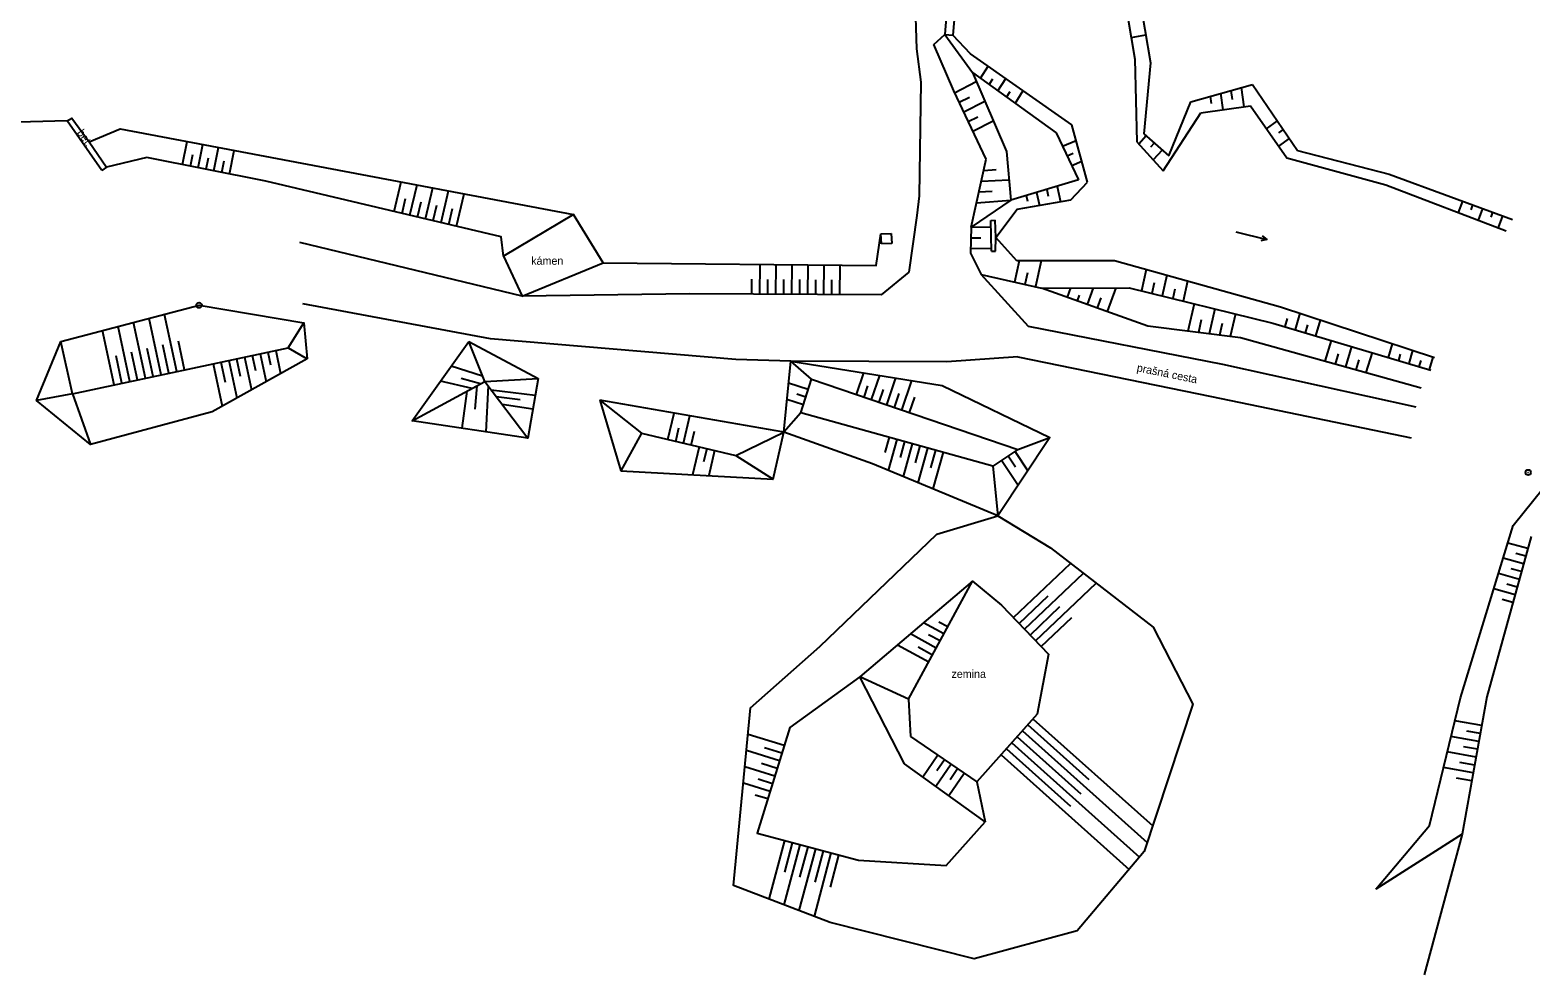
# Model space of a CAD drawing. Extents: x -794191 to -788944, y -1117087 to -1105044.
# Drawn here: x -790230.4 to -790089.7, y -1111944.8 to -1111857 of the extents above; entities that cross this region are included whole.
import ezdxf

# ---------------------------------------------------------------- set-up
doc = ezdxf.new("R2010")
doc.units = 0
for name, color, linetype in [('Doplněk polohopisu', 7, 'Continuous'), ('Hranice - ploty_ zdi', 7, 'Continuous'), ('Komunikace', 7, 'Continuous'), ('Pomocné popisy', 7, 'Continuous'), ('temporary_level_1', 7, 'Continuous'), ('Vodstvo', 7, 'Continuous'), ('Výškopis', 7, 'Continuous'), ('Značky druhů pozemků', 7, 'Continuous')]:
    doc.layers.add(name, color=color, linetype=linetype)

msp = doc.modelspace()

# ---------------------------------------------------------------- linework, layer by layer
at = {"layer": 'Doplněk polohopisu'}
for p, q in [((-790132.86, -1111872.87), (-790131.29, -1111871.19)), ((-790184.27, -1111881.87), (-790205.11, -1111876.87)), ((-790187.26, -1111885.88), (-790204.84, -1111882.59)), ((-790164.26, -1111887.83), (-790187.26, -1111885.88)), ((-790137.82, -1111887.57), (-790144.49, -1111888.04)), ((-790096.19, -1111932.29), (-790099.75, -1111945.48))]:
    msp.add_line(p, q, dxfattribs=at)
for points in [[(-790179.46, -1111874.23), (-790186.02, -1111878.15)], [(-790186.02, -1111878.15), (-790184.27, -1111881.87), (-790176.69, -1111878.77), (-790179.46, -1111874.23)], [(-790144.49, -1111888.04), (-790159.11, -1111887.98), (-790164.26, -1111887.83)]]:
    msp.add_lwpolyline(points, dxfattribs=at)
at = {"layer": 'Hranice - ploty_ zdi'}
for p, q in [((-790143.88, -1111847.48), (-790144.68, -1111857.38)), ((-790143.11, -1111847.53), (-790143.91, -1111857.43)), ((-790144.68, -1111857.38), (-790143.91, -1111857.43)), ((-790140.36, -1111874.78), (-790139.96, -1111874.77)), ((-790140.31, -1111877.67), (-790140.36, -1111874.78)), ((-790150.67, -1111876.06), (-790149.71, -1111876.01)), ((-790150.61, -1111876.98), (-790150.67, -1111876.06)), ((-790149.71, -1111876.01), (-790149.64, -1111876.94)), ((-790149.64, -1111876.94), (-790150.61, -1111876.98)), ((-790140.31, -1111877.67), (-790139.91, -1111877.66))]:
    msp.add_line(p, q, dxfattribs=at)
for points in [[(-790223.66, -1111870.12), (-790226.91, -1111865.47), (-790226.47, -1111865.21), (-790224.84, -1111867.43), (-790223.24, -1111869.81)], [(-790223.24, -1111869.81), (-790223.66, -1111870.12)], [(-790139.91, -1111877.66), (-790139.88, -1111876.4), (-790139.96, -1111874.77)]]:
    msp.add_lwpolyline(points, dxfattribs=at)
at = {"layer": 'Komunikace'}
for p, q in [((-790136.84, -1111884.72), (-790141.28, -1111879.86)), ((-790118.61, -1111888.29), (-790136.84, -1111884.72)), ((-790137.82, -1111887.57), (-790119.68, -1111891.29)), ((-790100.51, -1111892.29), (-790118.61, -1111888.29)), ((-790119.68, -1111891.29), (-790100.96, -1111895.17))]:
    msp.add_line(p, q, dxfattribs=at)
at = {"layer": 'temporary_level_1'}
for centre, radius in [((-790214.55, -1111882.74), 0.25), ((-790214.55, -1111882.74), 0.0005), ((-790090.01, -1111898.4), 0.25), ((-790090.01, -1111898.4), 0.0005)]:
    msp.add_circle(centre, radius, dxfattribs=at)
at = {"layer": 'Vodstvo'}
for p, q in [((-790147.63, -1111849.53), (-790147.34, -1111858.72)), ((-790147.34, -1111858.72), (-790146.93, -1111861.85)), ((-790146.93, -1111861.85), (-790147.07, -1111872.48)), ((-790226.91, -1111865.47), (-790232.63, -1111865.6)), ((-790147.07, -1111872.48), (-790147.3, -1111874.32)), ((-790147.3, -1111874.32), (-790148.05, -1111879.65)), ((-790148.05, -1111879.65), (-790150.64, -1111881.77)), ((-790168.57, -1111881.68), (-790184.27, -1111881.87)), ((-790150.64, -1111881.77), (-790168.57, -1111881.68))]:
    msp.add_line(p, q, dxfattribs=at)
msp.add_lwpolyline([(-790186.02, -1111878.15), (-790186.26, -1111876.31), (-790208.29, -1111871.12), (-790219.45, -1111868.89), (-790223.24, -1111869.81)], dxfattribs=at)
at = {"layer": 'Výškopis'}
for p, q in [((-790128.22, -1111851.57), (-790126.88, -1111859.67)), ((-790126.72, -1111852.22), (-790125.39, -1111860.01)), ((-790145.71, -1111858.32), (-790144.68, -1111857.38)), ((-790144.68, -1111857.38), (-790142.08, -1111860.93)), ((-790142.26, -1111859.17), (-790143.91, -1111857.43)), ((-790127.22, -1111857.65), (-790125.84, -1111857.39)), ((-790143.83, -1111862.65), (-790145.71, -1111858.32)), ((-790132.78, -1111865.83), (-790142.26, -1111859.17)), ((-790141.33, -1111861.47), (-790140.61, -1111860.33)), ((-790126.88, -1111859.67), (-790126.69, -1111867.43)), ((-790125.39, -1111860.01), (-790126.02, -1111866.68)), ((-790143.75, -1111862.82), (-790141.72, -1111861.77)), ((-790142.08, -1111860.93), (-790138.9, -1111868.32)), ((-790142.08, -1111860.93), (-790134.24, -1111866.59)), ((-790140.52, -1111862.06), (-790140.18, -1111861.52)), ((-790139.71, -1111862.64), (-790138.97, -1111861.48)), ((-790121.63, -1111863.67), (-790115.84, -1111862.04)), ((-790115.84, -1111862.04), (-790111.62, -1111868.23)), ((-790140.8, -1111869.04), (-790143.83, -1111862.65)), ((-790143.32, -1111863.72), (-790142.37, -1111863.23)), ((-790138.9, -1111863.23), (-790138.56, -1111862.7)), ((-790138.08, -1111863.82), (-790137.33, -1111862.63)), ((-790119.81, -1111863.16), (-790119.71, -1111863.84)), ((-790118.84, -1111862.88), (-790118.62, -1111864.43)), ((-790117.87, -1111862.61), (-790117.75, -1111863.46)), ((-790116.9, -1111862.34), (-790116.64, -1111864.15)), ((-790142.89, -1111864.62), (-790140.93, -1111863.61)), ((-790124.21, -1111870.14), (-790120.68, -1111864.72)), ((-790123.69, -1111868.75), (-790121.63, -1111863.67)), ((-790120.68, -1111864.72), (-790116.02, -1111864.06)), ((-790116.02, -1111864.06), (-790112.61, -1111868.93)), ((-790142.47, -1111865.53), (-790141.59, -1111865.08)), ((-790142.04, -1111866.43), (-790140.14, -1111865.45)), ((-790131.29, -1111871.19), (-790132.78, -1111865.83)), ((-790114.52, -1111866.2), (-790113.51, -1111865.45)), ((-790113.37, -1111866.59), (-790112.95, -1111866.28)), ((-790216.1, -1111869.56), (-790215.67, -1111867.4)), ((-790214.63, -1111869.85), (-790214.19, -1111867.68)), ((-790134.24, -1111866.59), (-790132.13, -1111870.99)), ((-790133.64, -1111867.84), (-790132.37, -1111867.29)), ((-790126.69, -1111867.43), (-790124.21, -1111870.14)), ((-790125.8, -1111866.87), (-790126.5, -1111867.64)), ((-790126.02, -1111866.68), (-790123.69, -1111868.75)), ((-790125.05, -1111867.54), (-790125.4, -1111867.92)), ((-790113.37, -1111867.84), (-790112.38, -1111867.11)), ((-790215.36, -1111869.71), (-790215.15, -1111868.62)), ((-790213.89, -1111870), (-790213.67, -1111868.91)), ((-790213.16, -1111870.15), (-790212.72, -1111867.95)), ((-790212.42, -1111870.29), (-790212.2, -1111869.19)), ((-790211.69, -1111870.44), (-790211.25, -1111868.23)), ((-790142.2, -1111875.43), (-790140.8, -1111869.04)), ((-790138.9, -1111868.32), (-790138.5, -1111872.9)), ((-790133.2, -1111868.75), (-790132.63, -1111868.5)), ((-790124.31, -1111868.2), (-790125.14, -1111869.12)), ((-790112.61, -1111868.93), (-790103.34, -1111871.45)), ((-790111.62, -1111868.23), (-790103.04, -1111870.46)), ((-790141.03, -1111870.1), (-790139.87, -1111870.03)), ((-790132.77, -1111869.65), (-790131.83, -1111869.24)), ((-790103.04, -1111870.46), (-790091.49, -1111874.69)), ((-790196.26, -1111873.96), (-790195.61, -1111871.18)), ((-790194.8, -1111874.3), (-790194.13, -1111871.46)), ((-790193.34, -1111874.64), (-790192.65, -1111871.74)), ((-790141.25, -1111871.11), (-790138.67, -1111870.97)), ((-790132.13, -1111870.99), (-790138.5, -1111872.9)), ((-790135.12, -1111871.89), (-790134.98, -1111872.51)), ((-790134.16, -1111871.6), (-790133.83, -1111873.04)), ((-790103.34, -1111871.45), (-790092.06, -1111875.75)), ((-790195.53, -1111874.13), (-790195.2, -1111872.73)), ((-790194.07, -1111874.47), (-790193.73, -1111873.04)), ((-790192.61, -1111874.81), (-790192.26, -1111873.35)), ((-790191.88, -1111874.99), (-790191.18, -1111872.02)), ((-790190.42, -1111875.33), (-790189.7, -1111872.3)), ((-790138.5, -1111872.9), (-790142.2, -1111875.43)), ((-790141.7, -1111873.13), (-790138.5, -1111872.9)), ((-790141.48, -1111872.12), (-790140.22, -1111872.06)), ((-790137.88, -1111873.74), (-790132.86, -1111872.87)), ((-790137.04, -1111872.46), (-790136.92, -1111872.98)), ((-790136.08, -1111872.18), (-790135.81, -1111873.38)), ((-790096.16, -1111872.98), (-790096.56, -1111874.04)), ((-790095.22, -1111873.32), (-790095.39, -1111873.79)), ((-790191.15, -1111875.16), (-790190.8, -1111873.66)), ((-790139.88, -1111876.4), (-790137.88, -1111873.74)), ((-790094.28, -1111873.67), (-790094.69, -1111874.75)), ((-790093.34, -1111874.01), (-790093.52, -1111874.49)), ((-790092.4, -1111874.36), (-790092.82, -1111875.46)), ((-790142.2, -1111875.43), (-790142.28, -1111877.86)), ((-790142.2, -1111875.43), (-790140.35, -1111875.4)), ((-790142.27, -1111877.43), (-790140.32, -1111877.4)), ((-790142.23, -1111876.43), (-790141.3, -1111876.42)), ((-790137.91, -1111878.56), (-790139.88, -1111876.4)), ((-790162, -1111881.71), (-790161.99, -1111878.9)), ((-790160.5, -1111881.72), (-790160.49, -1111878.92)), ((-790159, -1111881.73), (-790158.99, -1111878.93)), ((-790157.5, -1111881.74), (-790157.49, -1111878.94)), ((-790156, -1111881.74), (-790155.99, -1111878.96)), ((-790154.5, -1111881.75), (-790154.49, -1111878.97)), ((-790142.28, -1111877.86), (-790141.28, -1111879.86)), ((-790137.7, -1111878.56), (-790138.14, -1111880.56)), ((-790128.77, -1111878.56), (-790137.91, -1111878.56)), ((-790135.65, -1111878.56), (-790136.18, -1111880.99)), ((-790113.21, -1111882.9), (-790128.77, -1111878.56)), ((-790162.75, -1111881.71), (-790162.75, -1111880.3)), ((-790161.25, -1111881.72), (-790161.25, -1111880.31)), ((-790159.75, -1111881.72), (-790159.75, -1111880.32)), ((-790158.25, -1111881.73), (-790158.25, -1111880.33)), ((-790156.75, -1111881.74), (-790156.75, -1111880.34)), ((-790155.25, -1111881.75), (-790155.25, -1111880.36)), ((-790141.28, -1111879.86), (-790135.61, -1111881.12)), ((-790136.93, -1111879.71), (-790137.16, -1111880.78)), ((-790125.79, -1111879.39), (-790126.23, -1111881.39)), ((-790123.86, -1111879.93), (-790124.29, -1111881.86)), ((-790135.61, -1111881.12), (-790127.41, -1111881.1)), ((-790125.66, -1111884.68), (-790135.61, -1111881.12)), ((-790132.9, -1111881.11), (-790133.22, -1111881.98)), ((-790132.08, -1111881.78), (-790132.27, -1111882.31)), ((-790130.77, -1111881.11), (-790131.33, -1111882.65)), ((-790128.64, -1111881.1), (-790129.45, -1111883.32)), ((-790127.41, -1111881.1), (-790113.94, -1111884.4)), ((-790125.04, -1111880.65), (-790125.26, -1111881.63)), ((-790123.12, -1111881.24), (-790123.32, -1111882.1)), ((-790121.93, -1111880.47), (-790122.34, -1111882.34)), ((-790130.04, -1111882.04), (-790130.39, -1111882.99)), ((-790121.32, -1111882.59), (-790121.91, -1111885.16)), ((-790119.38, -1111883.07), (-790119.91, -1111885.41)), ((-790098.79, -1111887.66), (-790113.21, -1111882.9)), ((-790219.58, -1111889.56), (-790220.69, -1111884.35)), ((-790218.11, -1111889.25), (-790219.24, -1111883.97)), ((-790216.65, -1111888.94), (-790217.79, -1111883.59)), ((-790206.19, -1111886.71), (-790204.74, -1111884.39)), ((-790120.64, -1111884.09), (-790120.91, -1111885.28)), ((-790118.67, -1111884.43), (-790118.92, -1111885.53)), ((-790117.44, -1111883.54), (-790117.92, -1111885.66)), ((-790113.94, -1111884.4), (-790099.12, -1111888.82)), ((-790112.6, -1111883.99), (-790112.81, -1111884.74)), ((-790111.41, -1111883.49), (-790111.85, -1111885.02)), ((-790110.68, -1111884.58), (-790110.89, -1111885.31)), ((-790109.51, -1111884.12), (-790109.93, -1111885.6)), ((-790222.51, -1111890.19), (-790223.6, -1111885.11)), ((-790221.05, -1111889.88), (-790222.14, -1111884.73)), ((-790116.97, -1111885.78), (-790125.66, -1111884.68)), ((-790100.03, -1111890.49), (-790116.97, -1111885.78)), ((-790108.48, -1111886.03), (-790109.06, -1111887.98)), ((-790226.42, -1111891.02), (-790227.5, -1111886.13)), ((-790226.42, -1111891.02), (-790206.19, -1111886.71)), ((-790220.31, -1111889.72), (-790220.87, -1111887.13)), ((-790218.85, -1111889.41), (-790219.41, -1111886.78)), ((-790217.38, -1111889.09), (-790217.95, -1111886.44)), ((-790215.91, -1111888.78), (-790216.49, -1111886.09)), ((-790209.57, -1111887.43), (-790209.27, -1111888.86)), ((-790208.84, -1111887.28), (-790208.28, -1111889.9)), ((-790208.11, -1111887.12), (-790207.85, -1111888.32)), ((-790207.37, -1111886.96), (-790206.91, -1111889.13)), ((-790206.19, -1111886.71), (-790204.44, -1111887.76)), ((-790187.77, -1111889.89), (-790189.27, -1111886.13)), ((-790107.81, -1111887.29), (-790108.1, -1111888.25)), ((-790106.56, -1111886.6), (-790107.14, -1111888.51)), ((-790104.64, -1111887.17), (-790105.21, -1111889.05)), ((-790102.74, -1111886.36), (-790103.12, -1111887.63)), ((-790101.99, -1111887.33), (-790102.16, -1111887.91)), ((-790100.84, -1111886.98), (-790101.2, -1111888.2)), ((-790221.78, -1111890.03), (-790222.33, -1111887.48)), ((-790213.24, -1111888.21), (-790212.4, -1111892.19)), ((-790212.51, -1111888.06), (-790212.11, -1111889.93)), ((-790211.78, -1111887.9), (-790211.02, -1111891.42)), ((-790211.04, -1111887.74), (-790210.69, -1111889.39)), ((-790210.31, -1111887.59), (-790209.65, -1111890.66)), ((-790187.98, -1111889.37), (-790190.92, -1111888.43)), ((-790157.16, -1111889.67), (-790159.11, -1111887.98)), ((-790105.89, -1111887.85), (-790106.17, -1111888.78)), ((-790100.08, -1111887.92), (-790100.25, -1111888.48)), ((-790098.94, -1111887.61), (-790099.29, -1111888.77)), ((-790188.96, -1111890.53), (-790191.93, -1111889.85)), ((-790188.18, -1111890.11), (-790189.99, -1111889.61)), ((-790187.77, -1111889.89), (-790182.78, -1111889.61)), ((-790157.47, -1111890.64), (-790159.32, -1111890.05)), ((-790152.95, -1111891.1), (-790152.26, -1111889.07)), ((-790152.24, -1111891.34), (-790151.88, -1111890.27)), ((-790151.53, -1111891.58), (-790150.76, -1111889.31)), ((-790150.11, -1111892.07), (-790149.26, -1111889.55)), ((-790148.69, -1111892.55), (-790147.75, -1111889.79)), ((-790226.42, -1111891.02), (-790229.79, -1111891.66)), ((-790226.42, -1111891.02), (-790224.73, -1111895.77)), ((-790189.45, -1111890.8), (-790189.92, -1111894.25)), ((-790188.52, -1111890.3), (-790188.72, -1111892.46)), ((-790187.46, -1111890.3), (-790187.68, -1111894.59)), ((-790187.18, -1111890.67), (-790183.05, -1111891.16)), ((-790186.7, -1111891.3), (-790184.46, -1111891.57)), ((-790157.93, -1111892.07), (-790159.47, -1111891.57)), ((-790157.7, -1111891.35), (-790158.55, -1111891.08)), ((-790150.82, -1111891.83), (-790150.42, -1111890.63)), ((-790149.4, -1111892.31), (-790148.95, -1111890.99)), ((-790147.98, -1111892.79), (-790147.49, -1111891.35)), ((-790186.16, -1111892.01), (-790183.28, -1111892.45)), ((-790170.62, -1111895.32), (-790170.04, -1111892.84)), ((-790169.16, -1111895.66), (-790168.56, -1111893.1)), ((-790158.17, -1111892.82), (-790159.77, -1111894.62)), ((-790169.89, -1111895.49), (-790169.6, -1111894.23)), ((-790168.43, -1111895.84), (-790168.13, -1111894.53)), ((-790164.27, -1111896.82), (-790159.77, -1111894.62)), ((-790149.9, -1111895.11), (-790150.29, -1111896.52)), ((-790149.18, -1111895.31), (-790149.98, -1111898.21)), ((-790148.45, -1111895.51), (-790148.87, -1111897)), ((-790147.73, -1111895.71), (-790148.58, -1111898.79)), ((-790147.01, -1111895.91), (-790147.45, -1111897.49)), ((-790137.84, -1111896.24), (-790134.83, -1111895.14)), ((-790167.7, -1111896.01), (-790168.32, -1111898.61)), ((-790166.97, -1111896.18), (-790167.27, -1111897.42)), ((-790166.24, -1111896.35), (-790166.8, -1111898.7)), ((-790146.28, -1111896.11), (-790147.19, -1111899.36)), ((-790145.56, -1111896.31), (-790146.02, -1111897.98)), ((-790144.84, -1111896.51), (-790145.79, -1111899.94)), ((-790139.36, -1111897.26), (-790137.79, -1111899.59)), ((-790138.74, -1111896.84), (-790138.04, -1111897.88)), ((-790138.11, -1111896.42), (-790136.89, -1111898.24)), ((-790140.16, -1111897.8), (-790139.7, -1111902.45)), ((-790089.73, -1111904.41), (-790093.87, -1111919.43)), ((-790090.04, -1111905.52), (-790091.91, -1111905.01)), ((-790138.23, -1111912), (-790132.9, -1111906.92)), ((-790090.44, -1111906.97), (-790092.35, -1111906.44)), ((-790090.24, -1111906.25), (-790091.18, -1111905.99)), ((-790137.2, -1111913.08), (-790131.69, -1111907.85)), ((-790090.83, -1111908.42), (-790092.79, -1111907.88)), ((-790090.64, -1111907.69), (-790091.6, -1111907.43)), ((-790142.07, -1111908.6), (-790152.64, -1111917.55)), ((-790137.71, -1111912.54), (-790135, -1111909.96)), ((-790136.16, -1111914.17), (-790130.49, -1111908.77)), ((-790091.23, -1111909.86), (-790093.23, -1111909.31)), ((-790091.03, -1111909.14), (-790092.02, -1111908.87)), ((-790136.68, -1111913.63), (-790133.89, -1111910.97)), ((-790091.43, -1111910.59), (-790092.44, -1111910.31)), ((-790144.75, -1111913.53), (-790146.66, -1111912.49)), ((-790144.39, -1111912.87), (-790145.22, -1111912.42)), ((-790135.64, -1111914.71), (-790132.77, -1111911.98)), ((-790145.47, -1111914.85), (-790147.89, -1111913.53)), ((-790145.11, -1111914.19), (-790146.19, -1111913.6)), ((-790146.18, -1111916.17), (-790149.12, -1111914.57)), ((-790145.82, -1111915.51), (-790147.16, -1111914.78)), ((-790148.07, -1111919.64), (-790152.64, -1111917.55)), ((-790148.46, -1111925.7), (-790152.64, -1111917.55)), ((-790148.07, -1111919.64), (-790147.88, -1111923.15)), ((-790093.87, -1111919.43), (-790096.19, -1111932.29)), ((-790137.4, -1111922.62), (-790125.7, -1111933.08)), ((-790136.9, -1111922.06), (-790131.17, -1111927.18)), ((-790136.4, -1111921.5), (-790125.19, -1111931.52)), ((-790094.36, -1111922.12), (-790096.88, -1111921.67)), ((-790094.49, -1111922.86), (-790095.77, -1111922.63)), ((-790159.72, -1111923.98), (-790163.11, -1111922.94)), ((-790147.88, -1111923.15), (-790141.67, -1111927.39)), ((-790138.4, -1111923.73), (-790126.42, -1111934.44)), ((-790137.9, -1111923.18), (-790131.93, -1111928.51)), ((-790094.62, -1111923.6), (-790097.24, -1111923.13)), ((-790160.16, -1111925.41), (-790163.26, -1111924.46)), ((-790159.94, -1111924.69), (-790161.56, -1111924.2)), ((-790145.33, -1111924.89), (-790146.73, -1111926.94)), ((-790144.71, -1111925.32), (-790145.41, -1111926.35)), ((-790139.4, -1111924.85), (-790127.4, -1111935.59)), ((-790138.9, -1111924.29), (-790132.91, -1111929.65)), ((-790094.89, -1111925.08), (-790097.59, -1111924.59)), ((-790094.76, -1111924.34), (-790096.08, -1111924.1)), ((-790160.6, -1111926.84), (-790163.41, -1111925.98)), ((-790160.38, -1111926.13), (-790161.86, -1111925.67)), ((-790140.89, -1111931.12), (-790148.46, -1111925.7)), ((-790144.09, -1111925.74), (-790145.51, -1111927.82)), ((-790142.85, -1111926.59), (-790144.29, -1111928.69)), ((-790143.47, -1111926.16), (-790144.18, -1111927.21)), ((-790095.16, -1111926.55), (-790097.95, -1111926.05)), ((-790095.02, -1111925.81), (-790096.4, -1111925.57)), ((-790161.04, -1111928.28), (-790163.55, -1111927.51)), ((-790160.82, -1111927.56), (-790162.15, -1111927.15)), ((-790141.67, -1111927.39), (-790140.89, -1111931.12)), ((-790095.29, -1111927.29), (-790096.71, -1111927.04)), ((-790161.26, -1111928.99), (-790162.45, -1111928.63)), ((-790104.29, -1111937.45), (-790099.27, -1111931.49)), ((-790096.19, -1111932.29), (-790104.29, -1111937.45)), ((-790159.7, -1111932.89), (-790161.16, -1111938.37)), ((-790158.25, -1111933.28), (-790159.75, -1111938.91)), ((-790158.97, -1111933.09), (-790159.71, -1111935.86)), ((-790156.8, -1111933.67), (-790158.34, -1111939.45)), ((-790157.52, -1111933.47), (-790158.28, -1111936.33)), ((-790156.07, -1111933.86), (-790156.85, -1111936.79)), ((-790155.35, -1111934.05), (-790156.93, -1111939.99)), ((-790154.62, -1111934.25), (-790155.43, -1111937.25))]:
    msp.add_line(p, q, dxfattribs=at)
for points in [[(-790224.84, -1111867.43), (-790221.96, -1111866.21), (-790179.46, -1111874.23)], [(-790176.69, -1111878.77), (-790151.09, -1111879), (-790150.67, -1111876.06)], [(-790227.5, -1111886.13), (-790214.55, -1111882.74), (-790204.74, -1111884.39), (-790204.44, -1111887.76)], [(-790204.44, -1111887.76), (-790213.34, -1111892.71), (-790224.73, -1111895.77), (-790229.79, -1111891.66), (-790227.5, -1111886.13)], [(-790182.78, -1111889.61), (-790183.75, -1111895.18), (-790194.58, -1111893.55), (-790189.27, -1111886.13)], [(-790189.27, -1111886.13), (-790182.78, -1111889.61)], [(-790159.77, -1111894.62), (-790159.11, -1111887.98), (-790144.92, -1111890.24), (-790134.83, -1111895.14), (-790139.7, -1111902.45)], [(-790194.58, -1111893.55), (-790187.77, -1111889.89), (-790183.75, -1111895.18)], [(-790157.16, -1111889.67), (-790137.84, -1111896.24), (-790140.16, -1111897.8), (-790158.17, -1111892.82)], [(-790158.17, -1111892.82), (-790157.16, -1111889.67)], [(-790176.99, -1111891.64), (-790173.11, -1111894.73), (-790175.04, -1111898.25)], [(-790160.77, -1111899.02), (-790159.77, -1111894.62), (-790176.99, -1111891.64)], [(-790176.99, -1111891.64), (-790175.04, -1111898.25)], [(-790173.11, -1111894.73), (-790164.27, -1111896.82), (-790160.77, -1111899.02)], [(-790139.7, -1111902.45), (-790151.46, -1111897.6), (-790159.77, -1111894.62)], [(-790175.04, -1111898.25), (-790160.77, -1111899.02)], [(-790099.27, -1111931.49), (-790096.36, -1111919.53), (-790091.41, -1111903.37), (-790088.56, -1111899.84), (-790081.57, -1111900.89)], [(-790132.28, -1111941.34), (-790141.93, -1111943.98), (-790155.41, -1111940.57), (-790164.48, -1111937.1), (-790162.87, -1111920.45), (-790156.39, -1111914.71), (-790145.42, -1111904.19), (-790139.7, -1111902.45)], [(-790139.7, -1111902.45), (-790134.77, -1111905.47), (-790125.16, -1111912.89), (-790121.42, -1111920.12), (-790125.98, -1111933.92), (-790132.28, -1111941.34)], [(-790148.07, -1111919.64), (-790142.07, -1111908.6), (-790139.35, -1111910.82), (-790134.97, -1111915.42)], [(-790134.97, -1111915.42), (-790136.01, -1111921.06), (-790141.67, -1111927.39)], [(-790152.64, -1111917.55), (-790159.21, -1111922.3), (-790162.25, -1111932.21), (-790152.77, -1111934.74), (-790144.54, -1111935.21), (-790140.89, -1111931.12)]]:
    msp.add_lwpolyline(points, dxfattribs=at)
at = {"layer": 'Značky druhů pozemků'}
msp.add_line((-790117.416, -1111875.86), (-790114.504, -1111876.582), dxfattribs=at)
msp.add_lwpolyline([(-790114.929, -1111876.219), (-790114.504, -1111876.582), (-790115.049, -1111876.704)], dxfattribs=at)

# ---------------------------------------------------------------- texts
at = {"layer": 'Pomocné popisy'}
for s, rotation, p in [('bet.', 304.22288, (-790226.02, -1111866.57)), ('prašná cesta', 348.50793, (-790126.726, -1111888.919))]:
    msp.add_text(s, height=0.75, rotation=rotation, dxfattribs=at).set_placement(p)
for s, p in [('kámen', (-790183.43, -1111878.94)), ('zemina', (-790144.05, -1111917.65))]:
    msp.add_text(s, height=0.75, dxfattribs=at).set_placement(p)

doc.saveas('drawing.dxf')
